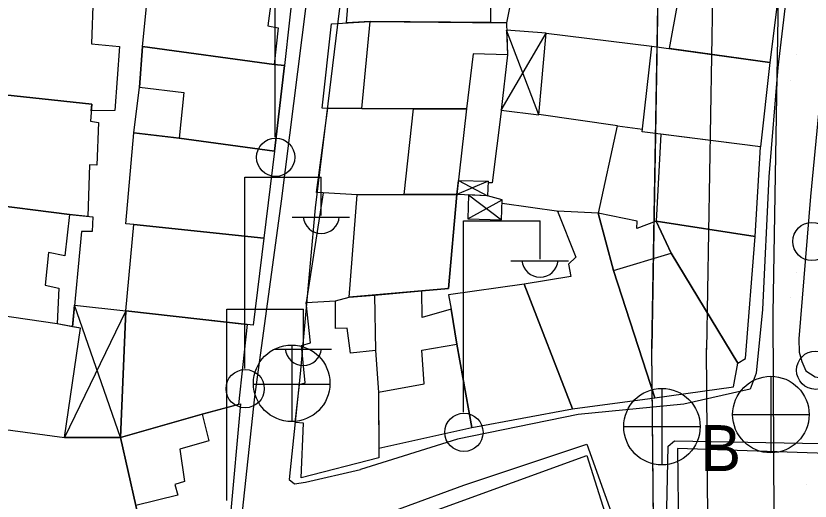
# Model space of a CAD drawing. Extents: x 417997 to 421451, y 4451742 to 4455216.
# Drawn here: x 420096.3 to 420169, y 4452605.3 to 4452649.6 of the extents above; entities that cross this region are included whole.
import ezdxf

# ---------------------------------------------------------------- set-up
doc = ezdxf.new("R2010")
doc.units = 0
for name, color, linetype in [('ADAKENARI', 7, 'Continuous'), ('B_Mesken', 7, 'Continuous'), ('B_Sundurma', 7, 'Continuous'), ('B_Teras', 7, 'Continuous'), ('B_Ticari', 7, 'Continuous'), ('Default', 7, 'Continuous'), ('KALDIRIM', 7, 'Continuous'), ('PL_AYA_PARK_DINLENME', 7, 'Continuous'), ('PL_TURZM', 7, 'Continuous'), ('S_Elektrik_Diregi', 7, 'Continuous'), ('S_Rogar_Kapagi', 7, 'Continuous'), ('S_Rogar_Kapagi_Buski', 7, 'Continuous'), ('Sinir_Duvar_tek_tarafa_ait', 7, 'Continuous'), ('TR_PARKALANI', 7, 'Continuous'), ('TR_TİC_TURIZM_K', 7, 'Continuous'), ('Yol_Sose', 7, 'Continuous')]:
    doc.layers.add(name, color=color, linetype=linetype)

# ---------------------------------------------------------------- blocks, each defined once
blk = doc.blocks.new('POINT_DISPLAY')
at = {"layer": 'Default'}
blk.add_line((0, 0), (0, 0), dxfattribs=at)

msp = doc.modelspace()

# ---------------------------------------------------------------- linework, layer by layer
at = {"layer": 'ADAKENARI'}
for p, q in [((420167.744, 4452746.484), (420165.554, 4452622.423)), ((420167.744, 4452746.484), (420165.554, 4452622.423)), ((420156.646, 4452741.005), (420154.495, 4452619.207)), ((420156.646, 4452741.005), (420154.495, 4452619.207)), ((420165.554, 4452622.423), (420165.663, 4452600.536)), ((420165.554, 4452622.423), (420165.663, 4452600.536)), ((420154.697, 4452596.711), (420154.495, 4452619.207)), ((420154.697, 4452596.711), (420154.495, 4452619.207))]:
    msp.add_line(p, q, dxfattribs=at)
at = {"layer": 'B_Mesken'}
for points in [[(420126.734, 4452651.273), (420126.169, 4452651.371), (420126.734, 4452657.024), (420129.44, 4452657.152), (420139.778, 4452657.334), (420139.761, 4452652.877), (420142.001, 4452652.956), (420141.192, 4452649.005), (420139.746, 4452649.017), (420128.741, 4452649.106), (420126.565, 4452648.989)], [(420121.791, 4452653.416), (420120.893, 4452645.105), (420119.952, 4452645.189), (420107.895, 4452646.82), (420108.678, 4452654.721), (420109.532, 4452654.625), (420109.49, 4452654.914), (420120.019, 4452653.529)], [(420156.121, 4452646.635), (420157.585, 4452654.682), (420166.311, 4452653.407), (420165.309, 4452645.369)], [(420085.324, 4452643.475), (420085.389, 4452653.805), (420086.482, 4452653.651), (420103.392, 4452651.425), (420103.231, 4452647.08), (420105.802, 4452646.838), (420105.368, 4452640.974), (420103.212, 4452640.96), (420103.25, 4452641.564)], [(420127.964, 4452641.165), (420124.324, 4452641.207), (420125.192, 4452648.916), (420128.741, 4452649.106), (420141.192, 4452649.005), (420141.292, 4452646.068), (420138.161, 4452646.165), (420137.537, 4452641.126)], [(420111.265, 4452638.457), (420107.109, 4452638.931), (420107.617, 4452643.101), (420107.895, 4452646.82), (420119.952, 4452645.189), (420120.893, 4452645.105), (420119.959, 4452637.253)], [(420153.62, 4452639.036), (420154.496, 4452646.859), (420165.309, 4452645.369), (420164.442, 4452637.647)], [(420084.899, 4452633.528), (420085.324, 4452643.475), (420103.25, 4452641.564), (420103.152, 4452639.998), (420103.876, 4452639.895), (420103.714, 4452635.995), (420103.036, 4452636.024), (420102.89, 4452631.301), (420101.215, 4452631.458)], [(420137.537, 4452641.126), (420136.649, 4452633.305), (420131.81, 4452633.283), (420127.539, 4452633.263), (420124.425, 4452633.462), (420123.815, 4452633.496), (420124.843, 4452641.201), (420127.964, 4452641.165), (420132.673, 4452641.146)], [(420107.093, 4452630.551), (420106.36, 4452630.623), (420107.109, 4452638.931), (420111.265, 4452638.457), (420119.959, 4452637.253), (420119.007, 4452629.301)], [(420155.33, 4452638.816), (420154.883, 4452630.867), (420163.943, 4452629.461), (420164.442, 4452637.647)], [(420101.215, 4452631.458), (420103.367, 4452631.256), (420103.296, 4452629.908), (420102.324, 4452629.913), (420101.488, 4452621.209), (420100.077, 4452621.464), (420085.026, 4452623.662), (420084.899, 4452633.528), (420101.215, 4452631.458)], [(420127.539, 4452633.263), (420124.425, 4452633.462), (420122.878, 4452623.416), (420125.565, 4452623.582), (420126.813, 4452623.901), (420129.137, 4452624.108), (420133.457, 4452624.493), (420135.902, 4452624.712), (420136.649, 4452633.305)], [(420147.24, 4452613.695), (420154.759, 4452614.696), (420150.977, 4452626.348), (420149.589, 4452631.592), (420145.866, 4452631.789), (420147.531, 4452627.553), (420146.864, 4452626.913), (420147.081, 4452625.791), (420142.822, 4452625.112)], [(420150.977, 4452626.348), (420154.759, 4452614.696), (420161.96, 4452615.703), (420162.352, 4452617.869), (420156.267, 4452627.942), (420154.883, 4452630.867), (420153.136, 4452630.198), (420153.171, 4452630.856), (420149.589, 4452631.592)], [(420106.368, 4452622.667), (420107.093, 4452630.551), (420119.007, 4452629.301), (420118.018, 4452621.35)], [(420162.352, 4452617.869), (420163.057, 4452618.312), (420163.943, 4452629.461), (420154.883, 4452630.867), (420156.267, 4452627.942)], [(420129.521, 4452610.115), (420138.038, 4452611.995), (420136.669, 4452619.616), (420136.124, 4452622.807), (420133.484, 4452622.055), (420133.457, 4452624.493), (420129.137, 4452624.108), (420129.201, 4452619.042), (420129.501, 4452615.224)], [(420138.038, 4452611.995), (420147.24, 4452613.695), (420142.822, 4452625.112), (420135.883, 4452624.123), (420136.124, 4452622.807), (420136.669, 4452619.616)], [(420129.501, 4452615.224), (420129.525, 4452609.232), (420122.409, 4452607.383), (420122.619, 4452612.386), (420121.873, 4452612.451), (420122.263, 4452615.936), (420122.788, 4452616.092), (420122.436, 4452619.505), (420123.261, 4452619.735), (420122.878, 4452623.416), (420125.565, 4452623.582), (420126.813, 4452623.901), (420129.137, 4452624.108), (420129.201, 4452619.042)], [(420085.026, 4452623.662), (420084.735, 4452613.245), (420100.767, 4452611.072), (420102.232, 4452621.074), (420100.077, 4452621.464)], [(420105.888, 4452611.071), (420106.368, 4452622.667), (420117.468, 4452621.412), (420116.678, 4452614.098), (420113.344, 4452613.203)], [(420113.344, 4452613.203), (420116.868, 4452614.149), (420115.925, 4452603.731), (420107.995, 4452601.741), (420107.286, 4452604.87), (420105.888, 4452611.071)], [(420167.634, 4452601.452), (420173.486, 4452600.978), (420173.745, 4452603.37), (420174.166, 4452609.509), (420156.861, 4452610.088), (420156.951, 4452602.16), (420159.889, 4452602.02)], [(420134.958, 4452604.487), (420148.566, 4452609.431), (420152.015, 4452598.446), (420141.104, 4452594.809), (420138.809, 4452594.148), (420137.104, 4452598.367)]]:
    msp.add_lwpolyline(points, close=True, dxfattribs=at)
at = {"layer": 'B_Sundurma'}
for p, q in [((420140.722, 4452640.995), (420144.833, 4452648.064)), ((420144.164, 4452640.571), (420141.215, 4452648.337)), ((420139.523, 4452634.508), (420136.649, 4452633.305)), ((420136.794, 4452634.584), (420139.467, 4452633.185)), ((420137.738, 4452633.259), (420140.757, 4452630.981)), ((420137.658, 4452631.071), (420140.816, 4452632.82)), ((420105.888, 4452611.071), (420101.677, 4452623.18)), ((420106.368, 4452622.667), (420100.767, 4452611.072))]:
    msp.add_line(p, q, dxfattribs=at)
for points in [[(420140.722, 4452640.995), (420144.164, 4452640.571), (420144.833, 4452648.064), (420141.215, 4452648.337), (420141.292, 4452646.068)], [(420136.794, 4452634.584), (420139.523, 4452634.508), (420139.467, 4452633.185), (420136.649, 4452633.305)], [(420137.738, 4452633.259), (420137.658, 4452631.071), (420140.757, 4452630.981), (420140.816, 4452632.82), (420139.467, 4452633.185)], [(420106.368, 4452622.667), (420105.888, 4452611.071), (420100.767, 4452611.072), (420102.232, 4452621.074), (420101.488, 4452621.209), (420101.677, 4452623.18), (420106.368, 4452622.667)]]:
    msp.add_lwpolyline(points, close=True, dxfattribs=at)
at = {"layer": 'B_Teras'}
for points in [[(420126.565, 4452648.989), (420126.734, 4452651.273), (420128.598, 4452651.447), (420128.705, 4452652.055), (420129.144, 4452652.177), (420129.44, 4452657.152), (420139.778, 4452657.334), (420139.746, 4452649.017), (420128.741, 4452649.106)], [(420120.019, 4452653.529), (420119.371, 4452648.722), (420120.324, 4452648.53), (420119.952, 4452645.189), (420107.895, 4452646.82), (420108.678, 4452654.721), (420109.532, 4452654.625), (420109.49, 4452654.914)], [(420127.964, 4452641.165), (420128.741, 4452649.106), (420141.192, 4452649.005), (420141.292, 4452646.068), (420138.161, 4452646.165), (420137.537, 4452641.126)], [(420107.895, 4452646.82), (420107.617, 4452643.101), (420111.69, 4452642.616), (420111.265, 4452638.457), (420119.959, 4452637.253), (420120.893, 4452645.105), (420119.952, 4452645.189)], [(420124.425, 4452633.462), (420123.815, 4452633.496), (420124.843, 4452641.201), (420127.964, 4452641.165), (420132.673, 4452641.146), (420131.81, 4452633.283), (420127.539, 4452633.263)], [(420085.026, 4452623.662), (420084.899, 4452633.528), (420101.215, 4452631.458), (420100.791, 4452627.695), (420099.295, 4452628.007), (420098.98, 4452625.011), (420100.23, 4452624.747), (420100.077, 4452621.464)], [(420127.539, 4452633.263), (420136.649, 4452633.305), (420135.902, 4452624.712), (420126.813, 4452623.901)], [(420149.589, 4452631.592), (420150.977, 4452626.348), (420156.267, 4452627.942), (420154.883, 4452630.867), (420153.136, 4452630.198), (420153.171, 4452630.856)], [(420129.201, 4452619.042), (420129.501, 4452615.224), (420133.672, 4452615.985), (420133.445, 4452619.076), (420136.669, 4452619.616), (420136.124, 4452622.807), (420133.484, 4452622.055), (420133.457, 4452624.493), (420129.137, 4452624.108)], [(420129.137, 4452624.108), (420129.201, 4452619.042), (420126.926, 4452618.781), (420126.617, 4452621.069), (420125.565, 4452621.053), (420125.565, 4452623.582), (420126.813, 4452623.901)], [(420107.286, 4452604.87), (420105.888, 4452611.071), (420113.344, 4452613.203), (420113.969, 4452610.763), (420111.306, 4452610.01), (420111.754, 4452607.052), (420110.864, 4452606.779), (420111.12, 4452605.81)]]:
    msp.add_lwpolyline(points, close=True, dxfattribs=at)
at = {"layer": 'B_Ticari'}
msp.add_lwpolyline([(420107.995, 4452601.741), (420108.158, 4452600.741), (420096.955, 4452596.645), (420095.706, 4452602.691), (420092.015, 4452602.289), (420091.743, 4452612.295), (420100.767, 4452611.072), (420105.888, 4452611.071), (420107.286, 4452604.87)], close=True, dxfattribs=at)
at = {"layer": 'KALDIRIM'}
for p, q in [((420161.746, 4452746.638), (420159.495, 4452619.118)), ((420161.746, 4452746.638), (420159.495, 4452619.118)), ((420159.696, 4452596.755), (420159.495, 4452619.251)), ((420159.696, 4452596.755), (420159.495, 4452619.251))]:
    msp.add_line(p, q, dxfattribs=at)
msp.add_arc((420469.119, 4452613.565), 400, 176.35468, 208.30076, dxfattribs=at)
msp.add_arc((420469.119, 4452613.565), 400, 176.35468, 208.30076, dxfattribs=at)
at = {"layer": 'PL_AYA_PARK_DINLENME'}
for p, q in [((420167.744, 4452746.484), (420165.554, 4452622.423)), ((420167.744, 4452746.484), (420165.554, 4452622.423)), ((420165.554, 4452622.423), (420165.663, 4452600.536)), ((420165.554, 4452622.423), (420165.663, 4452600.536))]:
    msp.add_line(p, q, dxfattribs=at)
at = {"layer": 'PL_TURZM'}
msp.add_lwpolyline([(420225.967, 4452407.724), (420222.388, 4452413.182), (420198.501, 4452449.619), (420180.499, 4452485.392), (420172.393, 4452504.153), (420167.096, 4452520.116), (420157.036, 4452567.695), (420154.785, 4452586.79), (420154.697, 4452596.711), (420154.495, 4452619.207), (420156.646, 4452741.005), (420151.885, 4452744.787), (420100.478, 4452731.874), (420095.303, 4452725.667)], dxfattribs=at)
msp.add_lwpolyline([(420225.967, 4452407.724), (420222.388, 4452413.182), (420198.501, 4452449.619), (420180.499, 4452485.392), (420172.393, 4452504.153), (420167.096, 4452520.116), (420157.036, 4452567.695), (420154.785, 4452586.79), (420154.697, 4452596.711), (420154.495, 4452619.207), (420156.646, 4452741.005), (420151.885, 4452744.787), (420100.478, 4452731.874), (420095.303, 4452725.667)], dxfattribs=at)
at = {"layer": 'S_Elektrik_Diregi'}
for p, q in [((420120.045, 4452638.537), (420120.045, 4452656.037)), ((420117.252, 4452617.378), (420117.252, 4452634.878)), ((420117.252, 4452634.878), (420124.252, 4452634.878)), ((420124.252, 4452631.378), (420124.252, 4452634.878)), ((420121.592, 4452631.238), (420126.842, 4452631.238)), ((420137.269, 4452613.386), (420137.269, 4452630.886)), ((420137.269, 4452630.886), (420144.269, 4452630.886)), ((420144.269, 4452627.386), (420144.269, 4452630.886)), ((420141.609, 4452627.246), (420146.859, 4452627.246)), ((420115.612, 4452605.307), (420115.612, 4452622.807)), ((420115.612, 4452622.807), (420122.612, 4452622.807)), ((420122.612, 4452619.307), (420122.612, 4452622.807)), ((420119.952, 4452619.167), (420125.202, 4452619.167))]:
    msp.add_line(p, q, dxfattribs=at)
for centre in [(420120.081, 4452636.702), (420169.148, 4452629.003), (420169.489, 4452617.233), (420117.288, 4452615.542), (420137.305, 4452611.551)]:
    msp.add_circle(centre, 1.75, dxfattribs=at)
for centre in [(420124.253, 4452631.391), (420144.269, 4452627.399), (420122.613, 4452619.32)]:
    msp.add_arc(centre, 1.658, 184.83843, 355.14641, dxfattribs=at)
at = {"layer": 'S_Rogar_Kapagi'}
for p, q in [((420121.602, 4452612.506), (420121.602, 4452619.506)), ((420118.032, 4452615.971), (420125.032, 4452615.971))]:
    msp.add_line(p, q, dxfattribs=at)
msp.add_circle((420121.548, 4452616.035), 3.5, dxfattribs=at)
at = {"layer": 'S_Rogar_Kapagi_Buski'}
for p, q in [((420165.392, 4452616.675), (420165.392, 4452609.675)), ((420155.422, 4452615.575), (420155.422, 4452608.575)), ((420161.892, 4452613.175), (420168.892, 4452613.175)), ((420151.922, 4452612.075), (420158.922, 4452612.075))]:
    msp.add_line(p, q, dxfattribs=at)
for centre in [(420165.392, 4452613.175), (420155.422, 4452612.075)]:
    msp.add_circle(centre, 3.5, dxfattribs=at)
at = {"layer": 'Sinir_Duvar_tek_tarafa_ait'}
for points in [[(420144.833, 4452648.064), (420154.496, 4452646.859)], [(420140.739, 4452641.144), (420139.903, 4452634.375), (420139.516, 4452634.358)], [(420151.365, 4452639.59), (420144.167, 4452640.601)], [(420149.609, 4452631.588), (420151.365, 4452639.59), (420153.646, 4452639.272)], [(420140.806, 4452632.513), (420145.983, 4452631.783)]]:
    msp.add_lwpolyline(points, dxfattribs=at)
at = {"layer": 'TR_TİC_TURIZM_K'}
msp.add_lwpolyline([(420093.032, 4452576.932), (420100.033, 4452536.754), (420107.757, 4452506.586), (420114.478, 4452486.757), (420120.635, 4452470.999), (420129.77, 4452449.561), (420138.179, 4452433.132), (420173.917, 4452366.165), (420177.005, 4452360.377), (420225.967, 4452407.724), (420222.388, 4452413.182), (420198.501, 4452449.619), (420180.499, 4452485.392), (420172.393, 4452504.153), (420167.096, 4452520.116), (420157.036, 4452567.695), (420154.785, 4452586.79), (420154.697, 4452596.711), (420154.495, 4452619.207), (420156.646, 4452741.005), (420151.885, 4452744.787), (420100.478, 4452731.874), (420095.303, 4452725.667)], dxfattribs=at)
msp.add_lwpolyline([(420093.032, 4452576.932), (420100.033, 4452536.754), (420107.757, 4452506.586), (420114.478, 4452486.757), (420120.635, 4452470.999), (420129.77, 4452449.561), (420138.179, 4452433.132), (420173.917, 4452366.165), (420177.005, 4452360.377), (420225.967, 4452407.724), (420222.388, 4452413.182), (420198.501, 4452449.619), (420180.499, 4452485.392), (420172.393, 4452504.153), (420167.096, 4452520.116), (420157.036, 4452567.695), (420154.785, 4452586.79), (420154.697, 4452596.711), (420154.495, 4452619.207), (420156.646, 4452741.005), (420151.885, 4452744.787), (420100.478, 4452731.874), (420095.303, 4452725.667)], dxfattribs=at)
at = {"layer": 'Yol_Sose'}
for points in [[(420166.662, 4452760.942), (420169.623, 4452761.596), (420171.093, 4452761.72), (420172.372, 4452761.714), (420174.701, 4452761.387), (420175.829, 4452761.131), (420177.016, 4452760.636), (420177.884, 4452759.94), (420178.437, 4452758.914), (420177.346, 4452742.753), (420175.856, 4452728.502), (420174.112, 4452713.403), (420172.26, 4452697.842), (420170.729, 4452684.135), (420169.226, 4452672.164), (420167.84, 4452660.097), (420166.033, 4452644.907), (420165.203, 4452634.907), (420164.624, 4452622.77), (420164.052, 4452616.957), (420163.481, 4452615.484), (420157.434, 4452614.113), (420147.756, 4452613.192), (420136.716, 4452610.938)], [(420166.662, 4452760.942), (420153.949, 4452751.132), (420141.843, 4452741.501), (420135.635, 4452737.139), (420134.684, 4452736.028), (420133.753, 4452726.302), (420132.87, 4452711.542), (420131.369, 4452695.638), (420129.4, 4452680.158), (420127.791, 4452664.645), (420125.858, 4452649.848), (420123.687, 4452632.067), (420122.333, 4452616.914), (420121.325, 4452607.244), (420121.804, 4452606.837), (420122.815, 4452606.995), (420127.835, 4452608.149)], [(420076.857, 4452619.016), (420076.702, 4452602.112), (420077.071, 4452595.38), (420077.359, 4452593.886), (420077.691, 4452593.191), (420078.324, 4452592.85), (420080.844, 4452592.479), (420085.773, 4452592.613), (420102.873, 4452597.834), (420116.954, 4452603.448), (420118.166, 4452614.791), (420120.615, 4452632.692), (420122.871, 4452650.536), (420124.891, 4452670.605), (420127.592, 4452691.633), (420130.424, 4452719.371), (420130.567, 4452733.627), (420130.446, 4452738.518)], [(420198.487, 4452683.697), (420175.952, 4452685.097), (420175.109, 4452684.742), (420174.62, 4452684.238), (420173.84, 4452676.339), (420170.63, 4452649.887), (420169.016, 4452633.124), (420167.947, 4452620.097), (420167.977, 4452618.885), (420168.208, 4452618.038), (420168.597, 4452617.165), (420169.45, 4452616.638), (420180.446, 4452614.745), (420187.671, 4452613.813), (420201.677, 4452612.258), (420201.962, 4452612.267), (420202.119, 4452612.627), (420203.787, 4452622.218), (420209.968, 4452645.694)], [(420136.716, 4452610.938), (420127.835, 4452608.149)], [(420170.346, 4452580.993), (420155.898, 4452582.337), (420155.667, 4452582.444), (420155.51, 4452582.636), (420155.658, 4452594.606), (420155.997, 4452610.276), (420156.575, 4452610.773), (420185.013, 4452610.254), (420199.582, 4452608.754), (420199.811, 4452608.531), (420200.022, 4452608.193), (420200.052, 4452607.53), (420198.512, 4452599.77), (420195.009, 4452585.685)], [(420137.285, 4452606.709), (420148.552, 4452610.472), (420151.841, 4452601.26), (420152.632, 4452594.276), (420152.515, 4452582.954), (420152.623, 4452563.113), (420152.942, 4452553.588), (420140.342, 4452553.851), (420124.511, 4452554.674), (420109.982, 4452554.401), (420088.47, 4452552.853), (420085.813, 4452552.705), (420084.735, 4452552.818), (420083.851, 4452552.938), (420083.313, 4452553.096), (420082.547, 4452553.774), (420079.425, 4452570.766), (420077.517, 4452584.611), (420085.317, 4452587.476), (420097.377, 4452591.994), (420108.992, 4452595.863), (420120.381, 4452600.491)], [(420120.381, 4452600.491), (420137.285, 4452606.709)]]:
    msp.add_lwpolyline(points, dxfattribs=at)

# ---------------------------------------------------------------- block references
at = {"layer": 'TR_PARKALANI', "xscale": 0.1, "yscale": 0.10000000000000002}
for p in [(420167.698, 4452646.079), (420167.698, 4452646.079), (420167.17, 4452643.742), (420167.17, 4452643.742), (420167.698, 4452626.208), (420167.698, 4452626.208), (420167.17, 4452623.871), (420167.17, 4452623.871), (420168.665, 4452606.78), (420168.665, 4452606.78)]:
    msp.add_blockref('POINT_DISPLAY', p, dxfattribs=at)

# ---------------------------------------------------------------- texts
at = {"layer": 'S_Rogar_Kapagi_Buski'}
msp.add_text('B', height=4.2, dxfattribs=at).set_placement((420158.922, 4452608.01))

doc.saveas('drawing.dxf')
